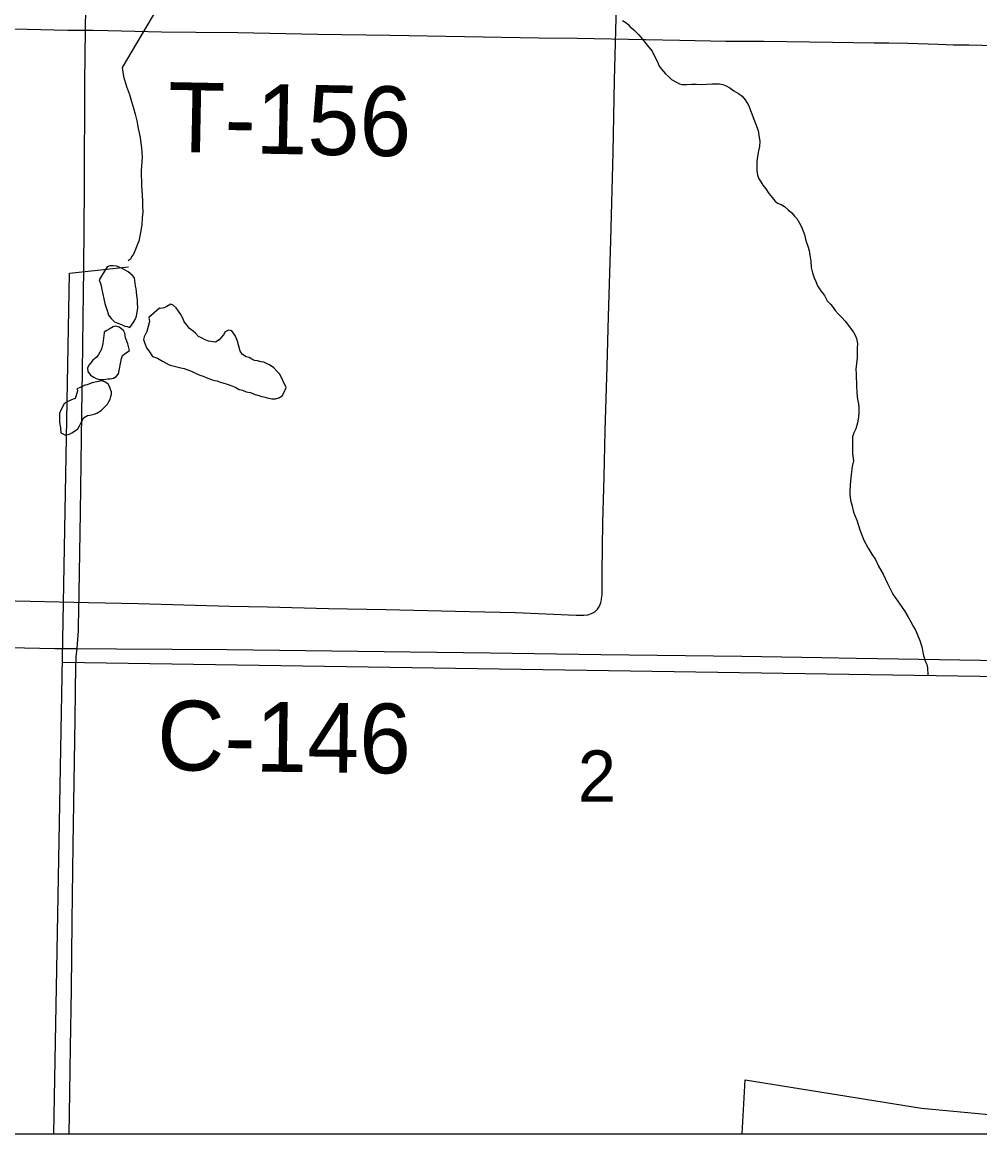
# Model space of a CAD drawing. Extents: x 2.4 to 73.1, y 4.5 to 25.6.
# Drawn here: x 45.0077 to 45.3978, y 18.1051 to 18.5577 of the extents above; entities that cross this region are included whole.
import ezdxf

# ---------------------------------------------------------------- set-up
doc = ezdxf.new("R2010")
doc.units = 0
for name, color, linetype in [('GM_X_County_Road', 7, 'Continuous'), ('GM_X_County_Road_Text', 7, 'Continuous'), ('GM_X_Interchange_Ramps', 7, 'Continuous'), ('GM_X_Minor_Lake', 7, 'Continuous'), ('GM_X_Minor_River', 7, 'Continuous'), ('GM_X_Section_Text', 7, 'Continuous'), ('GM_X_Township_Road', 7, 'Continuous'), ('GM_X_Township_Road_Text', 7, 'Continuous'), ('GM_X_US_Shield', 7, 'Continuous'), ('SH_Cut_Line', 7, 'Continuous')]:
    doc.layers.add(name, color=color, linetype=linetype)

msp = doc.modelspace()

# ---------------------------------------------------------------- linework, layer by layer
at = {"layer": 'GM_X_County_Road'}
for points in [[(45.03345, 18.55446), (45.03345, 18.55539), (45.03396, 18.58491), (45.03439, 18.60822), (45.03523, 18.65327), (45.03557, 18.67037), (45.03565, 18.67238)], [(45.0301, 18.30273), (45.03058, 18.30987), (45.03061, 18.31149), (45.03085, 18.32541), (45.03135, 18.35804), (45.03171, 18.37824), (45.03202, 18.39844), (45.03221, 18.41553), (45.03253, 18.43729), (45.03279, 18.45749), (45.03305, 18.49012), (45.03323, 18.53363), (45.03345, 18.55446)], [(44.51978, 18.31658), (44.52238, 18.31652), (44.54725, 18.31609), (44.60473, 18.31452), (44.62959, 18.31377), (44.65756, 18.31296), (44.68551, 18.31215), (44.7026, 18.31187), (44.73368, 18.31115), (44.76942, 18.31012), (44.78495, 18.30962), (44.80359, 18.3091), (44.86729, 18.30706), (44.89214, 18.3063), (44.92632, 18.3053), (44.94807, 18.30453), (44.97603, 18.3038), (45.00244, 18.30309), (45.02093, 18.30271), (45.02319, 18.30269), (45.0301, 18.30273)], [(45.02678, 18.10511), (45.02703, 18.1218), (45.02728, 18.14042), (45.02777, 18.16369), (45.02808, 18.19163), (45.02844, 18.22267), (45.02919, 18.27388), (45.02951, 18.29592), (45.02961, 18.2977), (45.02971, 18.29937), (45.0301, 18.30273)], [(45.0301, 18.30273), (45.04612, 18.30263), (45.09117, 18.30231), (45.16573, 18.30136), (45.19834, 18.30094), (45.24339, 18.30028), (45.30086, 18.29957), (45.33348, 18.29904), (45.34745, 18.29872), (45.36454, 18.29853), (45.40647, 18.29784), (45.42822, 18.29746), (45.46083, 18.29695), (45.495, 18.29647), (45.51364, 18.29618), (45.53595, 18.29575)]]:
    msp.add_lwpolyline(points, dxfattribs=at)
at = {"layer": 'GM_X_Interchange_Ramps'}
msp.add_lwpolyline([(42.9588, 18.10511), (46.01084, 18.10511)], dxfattribs=at)
at = {"layer": 'GM_X_Minor_Lake'}
for points in [[(45.04226, 18.45819), (45.03901, 18.45288), (45.03939, 18.45174), (45.03977, 18.45041), (45.04015, 18.44888), (45.04128, 18.44318), (45.04241, 18.43995), (45.04279, 18.43842), (45.04393, 18.43709), (45.04526, 18.43576), (45.04659, 18.43518), (45.04811, 18.43461), (45.04944, 18.43403), (45.05039, 18.43384), (45.05153, 18.43346), (45.05286, 18.43535), (45.05363, 18.43668), (45.0542, 18.43801), (45.05439, 18.43896), (45.05458, 18.44029), (45.05478, 18.44162), (45.05459, 18.44333), (45.05459, 18.44485), (45.0544, 18.44637), (45.05422, 18.44808), (45.05403, 18.44923), (45.05384, 18.45037), (45.05346, 18.4536), (45.05252, 18.45474), (45.05081, 18.45608), (45.04986, 18.45665), (45.04891, 18.45722), (45.0472, 18.45799), (45.04606, 18.45837), (45.04473, 18.45857), (45.0434, 18.45857), (45.04226, 18.45819)], [(45.04226, 18.45819), (45.03901, 18.45288), (45.03939, 18.45174), (45.03977, 18.45041), (45.04015, 18.44888), (45.04128, 18.44318), (45.04241, 18.43995), (45.04279, 18.43842), (45.04393, 18.43709), (45.04526, 18.43576), (45.04659, 18.43518), (45.04811, 18.43461), (45.04944, 18.43403), (45.05039, 18.43384), (45.05153, 18.43346), (45.05286, 18.43535), (45.05363, 18.43668), (45.0542, 18.43801), (45.05439, 18.43896)], [(45.05439, 18.43896), (45.05458, 18.44029), (45.05478, 18.44162), (45.05459, 18.44333), (45.05459, 18.44485), (45.0544, 18.44637), (45.05422, 18.44808), (45.05403, 18.44923), (45.05384, 18.45037), (45.05346, 18.4536), (45.05252, 18.45474), (45.05081, 18.45608), (45.04986, 18.45665), (45.04891, 18.45722), (45.0472, 18.45799), (45.04606, 18.45837), (45.04473, 18.45857), (45.0434, 18.45857), (45.04226, 18.45819)], [(45.06366, 18.44136), (45.05921, 18.43743), (45.05959, 18.43591), (45.05844, 18.43173), (45.0573, 18.42964), (45.05711, 18.4285), (45.05749, 18.42736), (45.05786, 18.42622), (45.05824, 18.42508), (45.05919, 18.42393), (45.06071, 18.42165), (45.0628, 18.42088), (45.06489, 18.41974), (45.06755, 18.41821), (45.06907, 18.41782), (45.0723, 18.41705), (45.07363, 18.41667), (45.07477, 18.41629), (45.07686, 18.41552), (45.07857, 18.41475), (45.08009, 18.41399), (45.08142, 18.41361), (45.08256, 18.41303), (45.0837, 18.41265), (45.08503, 18.41208), (45.08617, 18.41188), (45.08712, 18.41169), (45.08826, 18.41112), (45.0894, 18.41092), (45.09111, 18.41035), (45.09244, 18.40996), (45.09377, 18.40939), (45.09472, 18.40901), (45.09605, 18.40824), (45.09738, 18.40786), (45.0989, 18.40728), (45.10061, 18.4069), (45.10156, 18.40652), (45.10251, 18.40613), (45.10403, 18.40575), (45.10517, 18.40537), (45.10612, 18.40517), (45.10707, 18.40498), (45.10802, 18.4046), (45.10935, 18.4044), (45.11087, 18.4044), (45.11221, 18.40478), (45.11354, 18.40553), (45.1143, 18.40686), (45.11526, 18.40895), (45.1126, 18.41447), (45.11146, 18.41561), (45.11014, 18.41695), (45.10843, 18.41828), (45.10748, 18.41866), (45.10615, 18.41924), (45.10482, 18.41943), (45.10349, 18.41982), (45.10235, 18.42001), (45.10121, 18.42058), (45.10007, 18.42116), (45.09892, 18.42154), (45.09741, 18.42249), (45.09646, 18.42383), (45.09532, 18.42782), (45.09457, 18.42992), (45.09305, 18.43201), (45.09172, 18.43239), (45.09039, 18.43164), (45.08962, 18.4305), (45.08867, 18.42936), (45.08791, 18.42841), (45.08639, 18.42747), (45.08353, 18.42786), (45.08221, 18.42843), (45.08069, 18.42919), (45.07955, 18.42977), (45.07822, 18.4311), (45.07727, 18.43187), (45.07575, 18.4332), (45.07442, 18.43472), (45.07366, 18.43568), (45.07309, 18.4372), (45.07196, 18.4391), (45.07139, 18.44005), (45.07044, 18.44139), (45.06911, 18.44253), (45.06816, 18.44291), (45.06664, 18.44197), (45.0655, 18.4414), (45.06416, 18.44121), (45.06366, 18.44136)], [(45.06366, 18.44136), (45.05921, 18.43743), (45.05959, 18.43591), (45.05844, 18.43173), (45.0573, 18.42964), (45.05711, 18.4285), (45.05749, 18.42736), (45.05786, 18.42622), (45.05824, 18.42508), (45.05919, 18.42393), (45.06071, 18.42165), (45.0628, 18.42088), (45.06489, 18.41974), (45.06755, 18.41821), (45.06907, 18.41782), (45.0723, 18.41705), (45.07363, 18.41667), (45.07477, 18.41629), (45.07686, 18.41552), (45.07857, 18.41475), (45.08009, 18.41399), (45.08142, 18.41361), (45.08256, 18.41303), (45.0837, 18.41265), (45.08503, 18.41208), (45.08617, 18.41188), (45.08712, 18.41169), (45.08826, 18.41112), (45.0894, 18.41092), (45.09111, 18.41035), (45.09244, 18.40996), (45.09377, 18.40939), (45.09472, 18.40901), (45.09605, 18.40824), (45.09738, 18.40786), (45.0989, 18.40728), (45.10061, 18.4069), (45.10156, 18.40652), (45.10251, 18.40613), (45.10403, 18.40575), (45.10517, 18.40537), (45.10612, 18.40517), (45.10707, 18.40498), (45.10802, 18.4046), (45.10935, 18.4044), (45.11087, 18.4044)], [(45.11087, 18.4044), (45.11221, 18.40478), (45.11354, 18.40553), (45.1143, 18.40686), (45.11526, 18.40895), (45.1126, 18.41447), (45.11146, 18.41561), (45.11014, 18.41695), (45.10843, 18.41828), (45.10748, 18.41866), (45.10615, 18.41924), (45.10482, 18.41943), (45.10349, 18.41982), (45.10235, 18.42001), (45.10121, 18.42058), (45.10007, 18.42116), (45.09892, 18.42154), (45.09741, 18.42249), (45.09646, 18.42383), (45.09532, 18.42782), (45.09457, 18.42992), (45.09305, 18.43201), (45.09172, 18.43239), (45.09039, 18.43164), (45.08962, 18.4305), (45.08867, 18.42936), (45.08791, 18.42841), (45.08639, 18.42747), (45.08353, 18.42786), (45.08221, 18.42843), (45.08069, 18.42919), (45.07955, 18.42977), (45.07822, 18.4311), (45.07727, 18.43187), (45.07575, 18.4332), (45.07442, 18.43472), (45.07366, 18.43568), (45.07309, 18.4372), (45.07196, 18.4391), (45.07139, 18.44005), (45.07044, 18.44139), (45.06911, 18.44253), (45.06816, 18.44291), (45.06664, 18.44197), (45.0655, 18.4414), (45.06416, 18.44121), (45.06366, 18.44136)], [(45.04107, 18.4313), (45.04049, 18.42693), (45.03992, 18.42465), (45.03858, 18.42218), (45.03782, 18.42124), (45.03649, 18.4201), (45.03496, 18.4182), (45.0342, 18.41706), (45.03439, 18.41554), (45.03553, 18.41402), (45.03686, 18.41326), (45.03781, 18.41268), (45.03914, 18.4123), (45.04009, 18.4123), (45.04104, 18.41229), (45.04256, 18.41248), (45.04351, 18.41248), (45.04484, 18.41285), (45.04598, 18.41342), (45.04694, 18.41456), (45.04809, 18.42083), (45.04847, 18.42197), (45.04999, 18.4231), (45.05132, 18.42405), (45.05076, 18.42671), (45.04981, 18.42919), (45.04944, 18.43109), (45.04887, 18.43223), (45.04716, 18.43356), (45.04583, 18.43395), (45.04469, 18.43376), (45.04316, 18.43281), (45.04221, 18.43225), (45.04107, 18.43149), (45.04107, 18.43149), (45.04107, 18.4313)], [(45.04107, 18.4313), (45.04049, 18.42693), (45.03992, 18.42465), (45.03858, 18.42218), (45.03782, 18.42124), (45.03649, 18.4201), (45.03496, 18.4182), (45.0342, 18.41706), (45.03439, 18.41554), (45.03553, 18.41402), (45.03686, 18.41326), (45.03781, 18.41268), (45.03914, 18.4123), (45.04009, 18.4123), (45.04104, 18.41229), (45.04256, 18.41248), (45.04351, 18.41248), (45.04484, 18.41285)], [(45.04484, 18.41285), (45.04598, 18.41342), (45.04694, 18.41456), (45.04809, 18.42083), (45.04847, 18.42197), (45.04999, 18.4231), (45.05132, 18.42405), (45.05076, 18.42671), (45.04981, 18.42919), (45.04944, 18.43109), (45.04887, 18.43223), (45.04716, 18.43356), (45.04583, 18.43395), (45.04469, 18.43376), (45.04316, 18.43281), (45.04221, 18.43225), (45.04107, 18.43149), (45.04107, 18.43149), (45.04107, 18.4313)], [(45.03014, 18.40749), (45.02918, 18.40445), (45.02842, 18.40427), (45.02747, 18.40389), (45.02594, 18.40313), (45.0248, 18.40237), (45.02328, 18.39953), (45.02289, 18.39839), (45.02289, 18.39725), (45.02289, 18.39478), (45.02326, 18.3925), (45.02345, 18.39059), (45.02535, 18.38964), (45.02687, 18.39001), (45.02782, 18.39058), (45.02897, 18.39115), (45.0303, 18.3921), (45.03106, 18.39342), (45.03163, 18.39475), (45.03221, 18.3957), (45.03259, 18.39665), (45.0343, 18.3976), (45.03525, 18.39778), (45.03696, 18.39816), (45.03811, 18.39854), (45.03982, 18.39967), (45.04153, 18.40119), (45.04248, 18.40214), (45.04287, 18.40308), (45.04344, 18.40422), (45.04382, 18.40536), (45.04401, 18.40631), (45.04401, 18.40726), (45.04364, 18.40821), (45.04326, 18.40936), (45.04269, 18.41031), (45.04136, 18.41126), (45.04003, 18.41165), (45.03623, 18.4109), (45.03508, 18.41052), (45.03413, 18.41014), (45.03318, 18.40995), (45.03223, 18.40939), (45.03128, 18.40901), (45.02995, 18.40844), (45.03014, 18.40787), (45.03014, 18.40768), (45.03014, 18.40749)], [(45.03696, 18.39816), (45.03811, 18.39854), (45.03982, 18.39967), (45.04153, 18.40119), (45.04248, 18.40214), (45.04287, 18.40308), (45.04344, 18.40422), (45.04382, 18.40536), (45.04401, 18.40631), (45.04401, 18.40726), (45.04364, 18.40821), (45.04326, 18.40936), (45.04269, 18.41031), (45.04136, 18.41126), (45.04003, 18.41165), (45.03623, 18.4109), (45.03508, 18.41052), (45.03413, 18.41014), (45.03318, 18.40995), (45.03223, 18.40939), (45.03128, 18.40901), (45.02995, 18.40844), (45.03014, 18.40787), (45.03014, 18.40768), (45.03014, 18.40749)], [(45.03014, 18.40749), (45.02918, 18.40445), (45.02842, 18.40427), (45.02747, 18.40389), (45.02594, 18.40313), (45.0248, 18.40237), (45.02328, 18.39953), (45.02289, 18.39839), (45.02289, 18.39725), (45.02289, 18.39478), (45.02326, 18.3925), (45.02345, 18.39059), (45.02535, 18.38964), (45.02687, 18.39001), (45.02782, 18.39058), (45.02897, 18.39115), (45.0303, 18.3921), (45.03106, 18.39342), (45.03163, 18.39475), (45.03221, 18.3957), (45.03259, 18.39665), (45.0343, 18.3976), (45.03525, 18.39778), (45.03696, 18.39816)]]:
    msp.add_lwpolyline(points, dxfattribs=at)
at = {"layer": 'GM_X_Minor_River'}
for points in [[(45.06242, 18.56286), (45.04839, 18.53924), (45.04888, 18.53562), (45.05012, 18.5316), (45.05138, 18.52835), (45.05226, 18.52548), (45.05296, 18.5228), (45.05367, 18.52032), (45.05437, 18.51764), (45.05487, 18.5144), (45.05573, 18.51078), (45.05606, 18.50849), (45.05621, 18.50659), (45.05636, 18.50468), (45.0565, 18.50278), (45.05647, 18.50107), (45.05623, 18.49918), (45.05619, 18.49728), (45.05614, 18.49519), (45.05629, 18.4931), (45.05624, 18.4912), (45.05668, 18.48511), (45.05663, 18.48283), (45.05677, 18.48055), (45.05652, 18.47809), (45.05646, 18.47543), (45.05602, 18.47278), (45.05559, 18.4707), (45.05517, 18.46862), (45.05436, 18.46674), (45.05376, 18.46523), (45.05296, 18.46335), (45.05217, 18.46223), (45.05177, 18.46129), (45.051, 18.46074), (45.0508, 18.46055)], [(45.25223, 18.5584), (45.25354, 18.55761), (45.25448, 18.55683), (45.2554, 18.55586), (45.2569, 18.55469), (45.25783, 18.55372), (45.25894, 18.55255), (45.26024, 18.551), (45.26135, 18.54965), (45.26283, 18.54772), (45.26431, 18.54597), (45.2654, 18.54367), (45.26649, 18.54156), (45.26721, 18.53983), (45.26814, 18.53867), (45.26887, 18.5377), (45.2698, 18.53673), (45.27092, 18.53557), (45.27222, 18.5344), (45.27391, 18.53341), (45.27541, 18.53262), (45.27655, 18.5324), (45.27826, 18.53236), (45.28035, 18.53251), (45.28244, 18.53246), (45.28453, 18.53241), (45.28663, 18.53256), (45.28872, 18.5327), (45.29024, 18.53267), (45.29176, 18.53263), (45.29309, 18.53241), (45.2944, 18.53181), (45.29591, 18.53102), (45.29759, 18.52984), (45.29947, 18.52866), (45.30096, 18.52768), (45.30226, 18.52613), (45.30354, 18.52401), (45.30462, 18.52114), (45.30749, 18.51366), (45.30783, 18.51157), (45.30816, 18.50928)], [(45.30816, 18.50928), (45.30811, 18.50719), (45.30769, 18.5053), (45.30725, 18.50303), (45.30702, 18.50095), (45.30697, 18.49905), (45.30694, 18.49734), (45.30727, 18.49543), (45.30781, 18.4939), (45.30854, 18.49275), (45.30946, 18.4914), (45.31057, 18.48985), (45.31186, 18.48792), (45.31315, 18.48638), (45.31426, 18.48502), (45.31538, 18.48405), (45.31689, 18.48344), (45.3182, 18.48265), (45.31969, 18.48129), (45.32119, 18.48012), (45.3223, 18.47876), (45.32323, 18.47779), (45.32432, 18.47587), (45.32487, 18.47491), (45.32542, 18.47375), (45.32577, 18.47261), (45.32631, 18.47126), (45.32666, 18.46993), (45.32701, 18.4684), (45.32772, 18.46648), (45.32826, 18.46476), (45.32859, 18.46286), (45.32892, 18.46038), (45.32905, 18.45791), (45.32957, 18.45562), (45.33029, 18.4537), (45.33101, 18.45216), (45.33173, 18.45044), (45.33302, 18.44832), (45.33449, 18.44639), (45.33559, 18.44427), (45.33707, 18.44272), (45.338, 18.44156), (45.33892, 18.4404), (45.34003, 18.43905), (45.34152, 18.43749), (45.343, 18.43594), (45.34633, 18.4315), (45.34706, 18.43034), (45.3476, 18.429), (45.34793, 18.4269), (45.34789, 18.425), (45.34785, 18.4233), (45.3478, 18.42102), (45.34756, 18.41874), (45.34732, 18.41647), (45.34747, 18.41457), (45.34743, 18.41286), (45.34758, 18.41096), (45.34754, 18.40925), (45.34768, 18.40734), (45.34782, 18.40506), (45.34817, 18.40354), (45.34833, 18.40239), (45.34849, 18.40087), (45.34845, 18.39897), (45.3484, 18.39688), (45.34797, 18.39461), (45.34734, 18.39216), (45.34654, 18.39047), (45.34594, 18.38896), (45.3459, 18.38706), (45.34597, 18.38193), (45.34629, 18.37908), (45.34586, 18.37681), (45.3454, 18.37359), (45.34493, 18.36942), (45.34487, 18.36657), (45.34484, 18.36562), (45.34517, 18.36315), (45.3457, 18.36123), (45.34639, 18.35818), (45.34765, 18.35492), (45.34889, 18.3511), (45.35051, 18.34688), (45.35233, 18.34361), (45.3538, 18.34111), (45.35527, 18.33899), (45.35654, 18.3363), (45.35837, 18.33303), (45.36018, 18.32919), (45.36237, 18.32477), (45.36716, 18.31802), (45.36844, 18.31571), (45.36972, 18.31359), (45.37063, 18.31186), (45.37154, 18.31013), (45.37245, 18.30821), (45.37335, 18.30591), (45.37424, 18.30342), (45.37492, 18.2998)], [(45.02052, 18.10511), (45.02693, 18.45558), (45.05094, 18.45808)], [(45.37492, 18.2998), (45.37562, 18.29731), (45.37617, 18.29616), (45.37652, 18.29482), (45.37657, 18.29181)], [(45.02403, 18.29711), (45.43344, 18.29095)], [(45.30102, 18.10511), (45.30225, 18.12712), (45.3741, 18.11551), (45.4625, 18.10728), (45.53399, 18.10707), (45.54692, 18.10704), (45.54944, 18.10511)]]:
    msp.add_lwpolyline(points, dxfattribs=at)
at = {"layer": 'GM_X_Township_Road'}
for points in [[(45.24363, 18.32247), (45.24373, 18.32298), (45.24389, 18.32452), (45.24395, 18.32608), (45.24391, 18.33385), (45.24423, 18.35403), (45.24475, 18.37266), (45.24518, 18.39129), (45.24592, 18.41768), (45.24656, 18.43786), (45.24744, 18.46891), (45.24839, 18.50462), (45.24895, 18.53412), (45.24949, 18.5543), (45.24988, 18.56984), (45.2501, 18.57295), (45.25038, 18.57447), (45.25081, 18.57595), (45.25144, 18.57736), (45.25232, 18.57864), (45.25332, 18.57972), (45.25392, 18.58024), (45.25456, 18.58061)], [(44.93234, 18.55675), (45.02632, 18.55455), (45.03345, 18.55446)], [(45.03345, 18.55446), (45.03652, 18.55444), (45.04273, 18.5544), (45.06446, 18.55383), (45.07844, 18.55367), (45.09552, 18.5535), (45.12813, 18.5529), (45.15764, 18.55252), (45.21819, 18.55138), (45.23372, 18.55118), (45.26166, 18.55063), (45.27564, 18.55038), (45.29427, 18.55007), (45.3098, 18.54997), (45.33776, 18.54956), (45.35475, 18.54936), (45.35774, 18.54935), (45.36075, 18.54933), (45.36846, 18.54922), (45.38086, 18.54875), (45.38707, 18.54856), (45.39327, 18.54847), (45.40414, 18.5483)], [(44.99156, 18.3224), (44.99899, 18.32231), (45.0347, 18.32144), (45.05488, 18.32101), (45.09214, 18.31995), (45.10766, 18.31965), (45.1325, 18.31904), (45.1558, 18.31858), (45.18995, 18.31782), (45.20858, 18.31735), (45.23342, 18.31628), (45.23654, 18.31629), (45.23808, 18.31648), (45.23956, 18.31691), (45.2409, 18.31766), (45.24204, 18.31871), (45.2429, 18.32), (45.24343, 18.32146), (45.24363, 18.32247)]]:
    msp.add_lwpolyline(points, dxfattribs=at)
at = {"layer": 'GM_X_US_Shield'}
msp.add_lwpolyline([(44.98781, 18.10511), (45.48806, 18.10511), (45.50371, 18.57648), (45.01202, 18.58665), (44.99762, 18.58677)], close=True, dxfattribs=at)
at = {"layer": 'SH_Cut_Line'}
msp.add_lwpolyline([(41.95853, 21.67404), (41.95853, 18.10511), (48.75853, 18.10511), (48.75853, 20.021)], dxfattribs=at)

# ---------------------------------------------------------------- texts
at = {"layer": 'GM_X_County_Road_Text'}
msp.add_text('C-146', height=0.028409, rotation=359.1741, dxfattribs=at).set_placement((45.06244, 18.25323))
at = {"layer": 'GM_X_Section_Text'}
msp.add_text('2', height=0.02093, rotation=0, dxfattribs=at).set_placement((45.23401, 18.24028))
at = {"layer": 'GM_X_Township_Road_Text'}
msp.add_text('T-156', height=0.028409, rotation=358.8884, dxfattribs=at).set_placement((45.06673, 18.50496))

doc.saveas('drawing.dxf')
